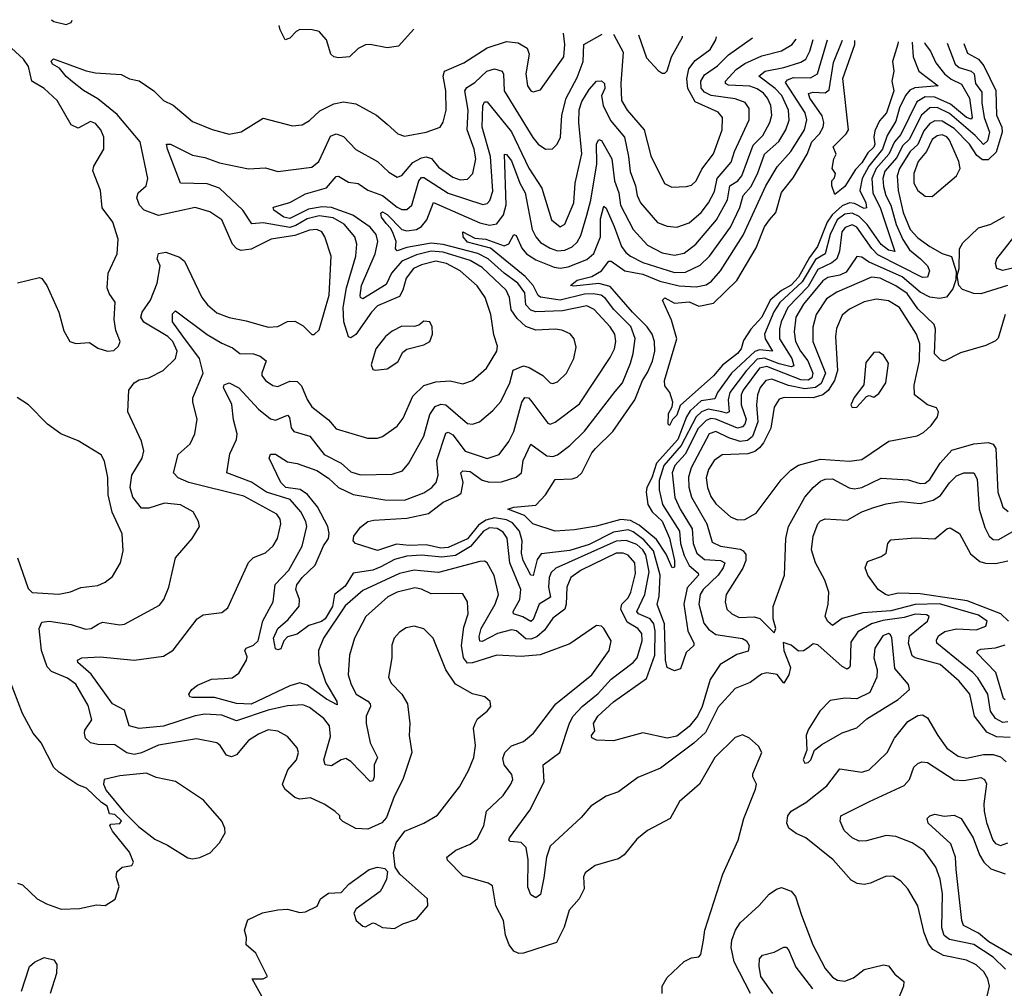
# Model space of a CAD drawing. Extents: x 1552294 to 1694791, y 811929 to 917222.
# Tile 372 of 643: x 1614124 to 1618171, y 912227 to 916207. Entities that reach past the tile are written whole.
import ezdxf

# ---------------------------------------------------------------- set-up
doc = ezdxf.new("R2010")
doc.units = 0

msp = doc.modelspace()

# ---------------------------------------------------------------- linework, layer by layer
at = {"layer": '0CON10XD'}
for points in [[(1614254.9, 916207.1), (1614265, 916200), (1614315, 916187.1), (1614335, 916196.2), (1614340.3, 916204.9)], [(1615744, 916168.4), (1615681.3, 916098.7), (1615635, 916091.9), (1615565, 916105.7), (1615545, 916104.2), (1615515, 916088.6), (1615480, 916055), (1615435, 916050.4), (1615414.7, 916054.7), (1615402.5, 916065), (1615385.6, 916125), (1615355, 916158), (1615325.6, 916165.6), (1615275, 916166.4), (1615260.8, 916159.2), (1615235, 916131.1), (1615215, 916124.3), (1615194.5, 916165), (1615190.5, 916182.8)], [(1615745.7, 913714.3), (1615712.6, 913707.4), (1615685, 913690.8), (1615663.1, 913665), (1615653.7, 913636.3), (1615653.5, 913585), (1615640.4, 913505), (1615651.1, 913481.1), (1615694.3, 913435), (1615718.6, 913395), (1615727.1, 913315), (1615724.4, 913265), (1615735.6, 913195), (1615699.4, 913085), (1615663.3, 913015), (1615631.4, 912928.6), (1615612.9, 912907.1), (1615555, 912880), (1615505, 912883.8), (1615451.7, 912911.7), (1615440, 912925), (1615440, 912935), (1615420, 912955), (1615375, 912984), (1615318.7, 913008.7), (1615275, 913003.9), (1615255, 913010.4), (1615214.2, 913045), (1615204.3, 913065), (1615225.5, 913124.5), (1615261.5, 913165), (1615269.5, 913195), (1615264.4, 913215), (1615225, 913261.1), (1615185, 913282.9), (1615145, 913288.2), (1615105, 913271.5), (1615065, 913245.6), (1615015, 913185.6), (1614995, 913177.3), (1614974.7, 913184.7), (1614948.6, 913225), (1614935, 913235.7), (1614851.2, 913251.2), (1614695, 913225.2), (1614625, 913194.3), (1614595, 913187.8), (1614565, 913194.1), (1614515, 913227.1), (1614445, 913227.9), (1614414.7, 913235), (1614395.2, 913255), (1614389.8, 913275), (1614392.2, 913287.8), (1614420.3, 913329.7), (1614405, 913389.5), (1614355, 913476.5), (1614320.9, 913500.9), (1614255, 913529.1), (1614237.4, 913547.4), (1614213.6, 913615), (1614204.8, 913705.2), (1614215, 913730.7), (1614245, 913735.7), (1614335, 913722.1), (1614395, 913702.9), (1614417.5, 913705), (1614446.7, 913723.3), (1614465, 913730.6), (1614535, 913720.8), (1614555, 913723.5), (1614699.2, 913800.8), (1614716.5, 913825), (1614737.7, 913875), (1614764.2, 913995), (1614832.5, 914075), (1614862.5, 914125), (1614859.2, 914145), (1614837.5, 914185), (1614785, 914213.9), (1614719.5, 914220.5), (1614655, 914199.4), (1614625, 914199.7), (1614589.2, 914245), (1614578.4, 914285), (1614584.8, 914335.2), (1614627.5, 914405), (1614633.7, 914435), (1614625.2, 914475.2), (1614568.6, 914595), (1614572.9, 914685), (1614594.6, 914715.4), (1614615, 914726.7), (1614655, 914735.4), (1614713.1, 914765), (1614764.1, 914815), (1614770.8, 914845), (1614754, 914885), (1614733.3, 914905), (1614635, 914963.5), (1614621.8, 914985), (1614627.9, 915005), (1614661.7, 915055), (1614689, 915125), (1614702, 915195), (1614688.8, 915225), (1614695, 915246.9), (1614725, 915251.1), (1614781.2, 915231.2), (1614801.5, 915215), (1614872.1, 915065), (1614895.4, 915035), (1614935, 915001.8), (1614985, 914983.1), (1615055, 914970), (1615145, 914943.8), (1615185, 914946.2), (1615225, 914966.7), (1615255, 914968.1), (1615289.1, 914949.1), (1615325, 914913.8), (1615335, 914913.3), (1615355, 914932.5), (1615396.1, 915075), (1615404.6, 915235.4), (1615378.9, 915315), (1615365.4, 915335), (1615345.2, 915345.2), (1615315, 915341.7), (1615255, 915320.4), (1615158.1, 915305), (1615075, 915264.7), (1615035, 915258.9), (1615016, 915266), (1614999.3, 915285), (1614955.3, 915385), (1614905, 915417.2), (1614845, 915435.3), (1614695, 915401.8), (1614635.4, 915425), (1614615.9, 915445), (1614606, 915475), (1614611.1, 915495), (1614643.8, 915525), (1614651.1, 915555), (1614619.8, 915705), (1614525, 915817.3), (1614445, 915881.9), (1614386.1, 915916.1), (1614341.8, 915951.8), (1614315, 915973.6), (1614287.8, 916007.8), (1614259.5, 916025), (1614253.9, 916036.1), (1614263.7, 916046.3), (1614397.3, 915997.3), (1614435, 915988.8), (1614541.5, 915981.5), (1614575, 915964.5), (1614615, 915955.6), (1614675.2, 915915.2), (1614715, 915874.6), (1614755.3, 915855.3), (1614835, 915789.2), (1614915, 915755.3), (1614985, 915736.1), (1615035, 915746.8), (1615125, 915802.9), (1615245, 915770.6), (1615284.5, 915775.5), (1615315, 915792.2), (1615357.4, 915832.6), (1615415, 915861.8), (1615455, 915869.5), (1615505, 915861.5), (1615590.8, 915815), (1615635, 915777.8), (1615678.6, 915738.6), (1615705, 915729.1), (1615795.3, 915744.7), (1615852, 915765), (1615865, 915786.2), (1615876.7, 915835), (1615875.2, 915915), (1615864.2, 915975), (1615870.4, 915995), (1615950.2, 916029.8), (1616045, 916091.4), (1616125, 916117.3), (1616172.5, 916112.5), (1616209.6, 916089.6), (1616217.5, 916065), (1616204.7, 915985), (1616211.8, 915935), (1616224.4, 915915), (1616235, 915910.5), (1616265, 915918.9), (1616360.6, 916055), (1616364.8, 916105), (1616359.3, 916152.3)], [(1616765.3, 912205), (1616764.2, 912235.8), (1616785, 912270.9), (1616855, 912337.1), (1616885, 912351.4), (1616915, 912356.2), (1616923.8, 912365), (1616934.2, 912424.2), (1616940.5, 912465), (1617013.7, 912696.3), (1617077.5, 912835), (1617100, 912925), (1617148.9, 913045), (1617152.5, 913065), (1617138, 913095), (1617138, 913108), (1617174.5, 913195), (1617161.1, 913221.1), (1617124.3, 913254.3), (1617095, 913268.8), (1617065, 913258), (1616980.6, 913175), (1616917.5, 913065), (1616835.9, 912994.1), (1616798, 912925), (1616703.8, 912875), (1616660.3, 912839.7), (1616609.2, 912775), (1616585, 912758.9), (1616558.7, 912751.3), (1616489.2, 912730.8), (1616448.3, 912701.7), (1616441.9, 912685), (1616444.3, 912635), (1616423.3, 912595), (1616382.8, 912547.2), (1616361.6, 912478.4), (1616330.6, 912415), (1616195, 912370.8), (1616175, 912369.4), (1616155, 912379.1), (1616135.4, 912405), (1616120.4, 912445), (1616112, 912505), (1616081.5, 912565), (1616067.6, 912647.6), (1616048.9, 912658.9), (1615945, 912688.9), (1615882.9, 912752.9), (1615879.5, 912765), (1615916.9, 912795), (1615975, 912818.7), (1616005, 912841.2), (1616032, 912895), (1616043.3, 912955), (1616110.6, 913019.4), (1616143.1, 913065), (1616150.4, 913085), (1616147.5, 913105), (1616114.8, 913144.8), (1616109.6, 913170.4), (1616118.7, 913195), (1616145, 913222.5), (1616195, 913241.2), (1616236.5, 913275), (1616327.7, 913395), (1616475, 913514.7), (1616547.5, 913615), (1616554.5, 913655), (1616525, 913705.7), (1616515, 913714.3), (1616495, 913717.1), (1616385, 913642.9), (1616263.6, 913596.4), (1616185, 913589.5), (1616085, 913596), (1615985, 913564.2), (1615965, 913562.8), (1615947.6, 913585), (1615939.7, 913635), (1615949.7, 913710.3), (1615967.3, 913765), (1615964.4, 913815), (1615945, 913847.1), (1615905, 913849.2), (1615815, 913847.5), (1615775, 913867.4), (1615747.5, 913872.5), (1615675.3, 913854.7), (1615637.5, 913835), (1615547.1, 913755), (1615500.6, 913665), (1615479.2, 913595), (1615474.5, 913515.5), (1615486.1, 913475), (1615507.1, 913435), (1615555, 913406.9), (1615564.7, 913395), (1615565.9, 913385), (1615548.7, 913345), (1615548.7, 913315), (1615565.2, 913235), (1615594.1, 913175), (1615581.1, 913145), (1615580.7, 913095), (1615575, 913078.6), (1615565, 913076.9), (1615485, 913159.2), (1615465, 913171.3), (1615445, 913165.9), (1615405, 913141.2), (1615379.2, 913145), (1615374.7, 913165), (1615402, 913262), (1615397.4, 913305), (1615374.6, 913335), (1615315, 913380.3), (1615287.8, 913392.2), (1615225, 913387.3), (1615145, 913369.8), (1615015, 913325.9), (1614955, 913348.9), (1614885, 913352.9), (1614845, 913346.1), (1614715, 913303.4), (1614615, 913293.8), (1614573.8, 913305), (1614555, 913370), (1614505, 913395.6), (1614417.6, 913517.6), (1614363.1, 913565), (1614361.2, 913575), (1614380, 913585), (1614455, 913588.2), (1614595, 913575.3), (1614715, 913591.2), (1614755, 913615.8), (1614853.3, 913745), (1614878.1, 913761.9), (1614955, 913771.5), (1614980.2, 913789.8), (1615064.2, 913975.8), (1615085, 913997.1), (1615135, 914016.4), (1615166.4, 914045), (1615183.1, 914075), (1615198, 914135), (1615194.7, 914155), (1615180.8, 914175), (1615045, 914248.7), (1614819.2, 914305), (1614775.8, 914325), (1614755.7, 914345), (1614775, 914420), (1614825, 914464.2), (1614844.5, 914505), (1614853.6, 914565), (1614835.4, 914635), (1614836.2, 914653.8), (1614877.6, 914755), (1614863.7, 914815), (1614795, 914906), (1614752.6, 914965), (1614752.1, 914997.9), (1614765, 915010), (1614895, 914913.3), (1614955, 914877.6), (1614999.2, 914859.2), (1615029.4, 914835), (1615085, 914833.7), (1615111.8, 914825), (1615137.5, 914805), (1615118.9, 914755), (1615118.9, 914745), (1615135, 914724.4), (1615165, 914704.5), (1615185, 914700), (1615235, 914721.6), (1615265, 914720), (1615282.6, 914702.6), (1615305.7, 914645.7), (1615325, 914616.5), (1615393.4, 914563.4), (1615425, 914525.6), (1615553.2, 914486.8), (1615595, 914487.8), (1615615, 914494.4), (1615675, 914536.9), (1615700.7, 914569.3), (1615740.4, 914659.6), (1615785, 914703.8), (1615835, 914719.5), (1615893.1, 914723.1), (1615945, 914710.9), (1615985, 914724.4), (1616042.7, 914775), (1616085.5, 914845), (1616087.3, 914865), (1616072.7, 914912.7), (1616060.8, 914995), (1616037.9, 915065), (1616005, 915113.8), (1615935, 915174.7), (1615878.9, 915205), (1615835, 915214.8), (1615775, 915199.8), (1615742.5, 915185), (1615712, 915145), (1615698.5, 915095), (1615685, 915069.8), (1615595, 915030.9), (1615569.8, 915005), (1615505, 914912.8), (1615485, 914899.6), (1615475, 914904.5), (1615456.2, 914965), (1615453.7, 915025), (1615467.7, 915105), (1615505.7, 915235), (1615509.7, 915285), (1615501.2, 915315), (1615457.2, 915367.2), (1615412.2, 915392.2), (1615355, 915401.1), (1615305, 915388.6), (1615259.1, 915360.9), (1615235, 915353.2), (1615125, 915372.5), (1615077.9, 915367.9), (1615041.4, 915425), (1614944.8, 915514.8), (1614895, 915533.2), (1614785, 915535.8), (1614731.2, 915675), (1614728, 915695), (1614743.8, 915696.2), (1614835, 915650), (1614885, 915640.6), (1614945, 915618.6), (1615065, 915593.6), (1615135, 915598.9), (1615185, 915583.2), (1615325, 915600.4), (1615352.9, 915625), (1615372.2, 915665), (1615401.2, 915728.8), (1615425, 915737.6), (1615455, 915726.7), (1615505, 915673.3), (1615594.4, 915625), (1615640.6, 915580.6), (1615675, 915560), (1615695, 915567.3), (1615740.2, 915619.8), (1615775, 915639.6), (1615795, 915642.9), (1615816.4, 915636.4), (1615845, 915601.6), (1615905, 915560), (1615935, 915548.6), (1615965, 915551.6), (1615987.1, 915575), (1615998.5, 915635), (1615992.4, 915675), (1615963.8, 915755), (1615967.8, 915835), (1615953.5, 915915), (1615962, 915928), (1615995, 915948.7), (1616044, 915996), (1616075, 916005.2), (1616107.5, 915995), (1616112.8, 915982.8), (1616114.9, 915914.9), (1616232.7, 915722.7), (1616255, 915695.4), (1616285, 915674.5), (1616313.7, 915676.3), (1616333.5, 915695), (1616346.6, 915725), (1616352.5, 915815), (1616370, 915885), (1616415, 915969.6), (1616440, 916035), (1616442.9, 916105), (1616517.6, 916148.2)], [(1618004.3, 916109.5), (1618005.8, 916105), (1618019.9, 916069.9), (1618064.6, 916044.6), (1618087.2, 916017.2), (1618135.5, 915915.5), (1618139.2, 915815), (1618160.1, 915765), (1618162.4, 915745), (1618136.8, 915663.2), (1618105, 915631), (1618081.1, 915631.1), (1618058.5, 915648.5), (1618028.3, 915695), (1617965, 915760), (1617915, 915790), (1617885, 915791.4), (1617865, 915780.4), (1617840.1, 915749.9), (1617815.4, 915694.6), (1617784.3, 915665), (1617739.5, 915595), (1617730.7, 915565), (1617734.8, 915505.2), (1617755.8, 915415), (1617783.9, 915345), (1617815, 915310.8), (1617865, 915274.8), (1617915, 915246.4), (1617953.9, 915233.9), (1617972.5, 915172.5), (1617971.9, 915138.1), (1617959.2, 915100.8), (1617932.9, 915067.1), (1617905, 915060.8), (1617865, 915067.3), (1617825, 915087.8), (1617750.6, 915150.6), (1617612.6, 915212.6), (1617585, 915231.8), (1617565, 915233.5), (1617520.5, 915169.5), (1617495, 915157.7), (1617445, 915147.3), (1617425, 915133.4), (1617345, 915037.6), (1617314.6, 914985), (1617307.8, 914925), (1617313.1, 914885), (1617333.4, 914845), (1617363.7, 914805), (1617384.1, 914755), (1617380.3, 914735), (1617364.1, 914725.9), (1617335, 914727), (1617195, 914782), (1617165, 914775.1), (1617097.4, 914685), (1617088.8, 914665), (1617090, 914625), (1617110.1, 914565), (1617104.3, 914544.3), (1617095, 914533.8), (1617075, 914529.1), (1616985, 914566.1), (1616965, 914568.1), (1616945, 914560.1), (1616913.2, 914526.8), (1616858.8, 914421.2), (1616816.7, 914375), (1616805.8, 914345), (1616816.6, 914243.4), (1616838.6, 914195), (1616887.8, 914115), (1616892, 914055), (1616907.3, 914015), (1616938.3, 913988.3), (1617005.1, 913985.1), (1617021.8, 913975), (1617015.9, 913955), (1616995.5, 913925), (1616933, 913865), (1616921, 913845), (1616916, 913805), (1616936.5, 913726.5), (1616955, 913702.9), (1616985, 913680.2), (1617095, 913664.7), (1617111.5, 913655), (1617122.3, 913635), (1617117.5, 913612.5), (1617072.2, 913597.8), (1617003.1, 913556.9), (1616961.7, 913495), (1616929.2, 913385), (1616909.5, 913345), (1616875, 913302.9), (1616825, 913263), (1616785, 913254), (1616685, 913275.9), (1616565, 913243.8), (1616495, 913246.2), (1616476, 913256), (1616474.3, 913265), (1616488.2, 913285), (1616482.5, 913315), (1616500.3, 913345), (1616565, 913404.1), (1616700.9, 913499.1), (1616734.9, 913595), (1616735.5, 913695.5), (1616730, 913725), (1616715, 913745.4), (1616667.5, 913765), (1616660.4, 913775), (1616692.9, 913845), (1616711.3, 913938.7), (1616698, 914008), (1616685, 914029.1), (1616660, 914050), (1616616.4, 914066.4), (1616575, 914063.9), (1616327.1, 913952.9), (1616307.8, 913935), (1616300, 913915), (1616297.6, 913875), (1616305.7, 913834.3), (1616258.6, 913805), (1616235, 913742.9), (1616225, 913733.6), (1616192.6, 913752.6), (1616153.5, 913765), (1616152.8, 913775), (1616179.8, 913825), (1616183.2, 913865), (1616139, 913975), (1616127.1, 914077.1), (1616111.3, 914101.3), (1616086.3, 914116.3), (1616055, 914118.6), (1616030, 914105), (1615977.6, 914042.4), (1615915, 914005.8), (1615858.8, 913998.8), (1615775, 914006.2), (1615715, 914003), (1615665, 913988.4), (1615608.8, 913958.8), (1615575, 913945.2), (1615495, 913932), (1615461.4, 913878.6), (1615417.8, 913845), (1615409.1, 913795), (1615380.1, 913745), (1615365, 913734), (1615312.4, 913717.6), (1615265, 913682.2), (1615225, 913670.8), (1615209.2, 913655), (1615198, 913622), (1615185, 913617.1), (1615175, 913621.2), (1615167.5, 913665), (1615184.8, 913705), (1615227.5, 913742.5), (1615272.4, 913797.6), (1615273.6, 913825), (1615259.2, 913865), (1615263.3, 913885), (1615284.6, 913915.4), (1615338, 913965), (1615373.1, 914045), (1615392.7, 914075), (1615396.2, 914095), (1615391.2, 914125), (1615347.5, 914205), (1615306.4, 914256.4), (1615276.7, 914276.7), (1615217.5, 914285), (1615197.5, 914305), (1615150, 914405), (1615155, 914421.1), (1615175, 914421.3), (1615225, 914389.6), (1615265, 914383.8), (1615345, 914354.8), (1615392.8, 914322.8), (1615435, 914284.8), (1615495, 914256), (1615625, 914233.9), (1615705, 914232.7), (1615785, 914262.5), (1615818.5, 914285), (1615836, 914305), (1615844.2, 914335.8), (1615838.4, 914395), (1615875, 914507.9), (1615885, 914512), (1615905, 914501.2), (1615955, 914434.2), (1616045, 914403.4), (1616095, 914420.4), (1616135, 914473.6), (1616154.8, 914515.2), (1616187.5, 914635), (1616200.8, 914655), (1616215, 914652.9), (1616225, 914642.3), (1616295, 914548.5), (1616305, 914545.5), (1616325, 914553.6), (1616425, 914628.5), (1616551.5, 914818.5), (1616568.4, 914855), (1616574.3, 914885), (1616569.7, 914915), (1616551.6, 914945), (1616485.7, 915015.7), (1616455, 915030.9), (1616355, 915010.4), (1616245, 915006.9), (1616225, 915013.5), (1616204.9, 915034.9), (1616200, 915085), (1616172.1, 915125), (1616114.8, 915164.8), (1616049.5, 915225), (1616006.8, 915246.8), (1615865, 915282.7), (1615815, 915288.4), (1615715, 915271.4), (1615675, 915257.9), (1615668.9, 915265), (1615671.1, 915295), (1615659.1, 915329.1), (1615649.7, 915349.7), (1615630, 915370), (1615611.2, 915395), (1615608, 915412), (1615615, 915417.1), (1615635, 915405.9), (1615694.6, 915344.6), (1615715, 915338.9), (1615755, 915344.4), (1615775, 915356.6), (1615797.8, 915385), (1615825, 915456.4), (1616015, 915372.9), (1616055, 915362.4), (1616085, 915368.6), (1616111.9, 915405), (1616123.8, 915446.2), (1616116, 915654), (1616125, 915653.5), (1616145, 915627.1), (1616180, 915535), (1616201.7, 915495), (1616230.2, 915345), (1616244.8, 915315), (1616265, 915291.9), (1616305, 915267.6), (1616335, 915257.5), (1616365, 915260.6), (1616395, 915273), (1616415, 915292.8), (1616430.1, 915319.9), (1616455.7, 915404.3), (1616471.6, 915465), (1616496.8, 915615), (1616495, 915696.7), (1616505, 915714.3), (1616515, 915710.5), (1616558.4, 915635), (1616568.9, 915545), (1616586.9, 915495), (1616594.1, 915445), (1616645.3, 915345), (1616705, 915281.2), (1616765, 915249), (1616815, 915240), (1616855, 915247.6), (1616902.9, 915285), (1616987.4, 915385), (1617032.8, 915467.2), (1617043.4, 915525), (1617075.1, 915544.9), (1617091.5, 915565), (1617138.2, 915691.8), (1617178.8, 915731.2), (1617207.8, 915785), (1617215.2, 915815), (1617210.9, 915855), (1617197.9, 915885), (1617180.8, 915905), (1617155, 915923.6), (1617125, 915933.3), (1617037.5, 915937.5), (1617024.7, 915945), (1617025.3, 915955), (1617068.2, 916001.8), (1617105, 916027), (1617175, 916058), (1617255, 916079.5), (1617298.9, 916105), (1617314.4, 916125.6), (1617315.1, 916127.5)], [(1616218.4, 914778.4), (1616274.5, 914745), (1616304.3, 914715), (1616315, 914712.5), (1616335, 914719.5), (1616372.1, 914755), (1616401.2, 914815), (1616411.4, 914861.4), (1616402.5, 914895), (1616386.8, 914916.8), (1616351.8, 914931.8), (1616325, 914935.8), (1616245, 914931.1), (1616205, 914946.2), (1616169.2, 914979.2), (1616144.4, 915014.4), (1616137.1, 915065), (1616123.5, 915095), (1616025, 915188.4), (1615975, 915217.6), (1615865, 915251.9), (1615815, 915256), (1615755, 915241.4), (1615695, 915215.1), (1615652.7, 915165), (1615631, 915119), (1615535, 915060), (1615525.3, 915065.3), (1615523.7, 915073.7), (1615529.6, 915115), (1615585, 915244.5), (1615596.5, 915295), (1615589.3, 915325), (1615564.8, 915355), (1615493.9, 915403.9), (1615405, 915434.7), (1615367.6, 915437.6), (1615311.6, 915428.4), (1615235, 915389.5), (1615210, 915395), (1615168.9, 915425), (1615166, 915435), (1615171.8, 915438.2), (1615233.9, 915456.1), (1615298.1, 915491.9), (1615384.5, 915515.5), (1615425, 915563.3), (1615435, 915563.6), (1615475, 915539.4), (1615515, 915533.3), (1615555, 915506.7), (1615615, 915484.8), (1615675, 915436.6), (1615695, 915427.1), (1615715, 915426.6), (1615735.6, 915444.4), (1615765, 915545.5), (1615775, 915558.8), (1615785, 915558.1), (1615885, 915494.5), (1616028, 915448), (1616045, 915452), (1616056.2, 915463.8), (1616068.1, 915501.9), (1616058.6, 915645), (1616024.5, 915765), (1616027.3, 915852.7), (1616035, 915868.9), (1616045, 915869.5), (1616145, 915746.1), (1616217.1, 915597.1), (1616269.8, 915515), (1616309.3, 915385), (1616345, 915356.2), (1616365, 915366.5), (1616401.4, 915455), (1616407.3, 915535), (1616434.8, 915655.2), (1616422.4, 915785), (1616423.6, 915836.4), (1616435, 915871.5), (1616465, 915919.6), (1616495, 915954.6), (1616515, 915955.5), (1616527.3, 915945), (1616529, 915925), (1616515.9, 915894.1), (1616521.9, 915855), (1616553, 915793), (1616609.6, 915725), (1616627, 915645), (1616633.2, 915583.2), (1616655.2, 915525), (1616661.6, 915485), (1616676.2, 915455), (1616745, 915373.1), (1616785, 915358.9), (1616824.7, 915354.7), (1616875, 915371.8), (1616925.4, 915414.6), (1616955, 915454), (1616979.5, 915500.5), (1616991, 915555), (1617048.7, 915621.3), (1617062.5, 915665), (1617122.9, 915795), (1617121.7, 915841.8), (1617106.2, 915866.2), (1617065, 915881.4), (1616965.7, 915895.7), (1616938.8, 915908.8), (1616925.1, 915925.1), (1616923.7, 915955), (1616939.2, 915980.8), (1616992.7, 916017.3), (1617037.7, 916062.3), (1617135.3, 916132.2)], [(1617935.7, 916111.3), (1617968.9, 916025), (1617985, 916010.2), (1618035, 915996), (1618046.8, 915985), (1618053.2, 915945), (1618078.8, 915908.8), (1618078.6, 915865), (1618088.5, 915805), (1618110.7, 915745), (1618101.3, 915708.7), (1618085, 915694), (1618050.9, 915730.9), (1617945, 915821.6), (1617895, 915846), (1617865, 915844.6), (1617830.4, 915815), (1617780.3, 915715), (1617751.9, 915688.1), (1617728.8, 915641.2), (1617680.4, 915585), (1617671.5, 915555), (1617675, 915521.9), (1617684, 915485), (1617704.4, 915445), (1617726.2, 915365), (1617754.1, 915304.1), (1617781.6, 915261.6), (1617826.2, 915223.8), (1617855.8, 915195), (1617863.3, 915175), (1617855, 915148.9), (1617835, 915147.1), (1617651.3, 915241.3), (1617626.4, 915266.4), (1617564.7, 915355), (1617545, 915363.8), (1617516.4, 915353.6), (1617503.6, 915335), (1617493.9, 915256.1), (1617482.3, 915225), (1617462.7, 915207.3), (1617405, 915181), (1617365, 915110.1), (1617281.1, 915025), (1617253.9, 914966.1), (1617247.1, 914937.1), (1617247.1, 914895), (1617297.8, 914815), (1617305.9, 914784.1), (1617295, 914781.2), (1617245, 914793.5), (1617185, 914816.1), (1617155, 914812), (1617111.2, 914765), (1617043.2, 914675), (1617035.4, 914645), (1617040.5, 914595), (1617029.2, 914590.8), (1617010, 914595), (1616953.4, 914606.6), (1616925.9, 914595), (1616905, 914575.4), (1616842.5, 914457.5), (1616771.3, 914375), (1616753, 914313), (1616753, 914275), (1616766.6, 914215), (1616835.4, 914105), (1616840.3, 914055), (1616855, 914004.7), (1616875, 913964.3), (1616913.3, 913933.3), (1616914.7, 913925), (1616867.5, 913872.5), (1616853.2, 913805), (1616869.9, 913695), (1616895.4, 913645), (1616894.6, 913635), (1616862.9, 913607.1), (1616840.6, 913539.4), (1616815, 913531.9), (1616785.3, 913545), (1616778.7, 913575), (1616774.9, 913725), (1616743.5, 913803.5), (1616752, 913838), (1616756, 913925), (1616728.6, 914025), (1616690, 914070), (1616645, 914102.8), (1616625, 914110.1), (1616565, 914100.6), (1616465, 914050.8), (1616385, 914026.1), (1616267.8, 914012.2), (1616250.8, 913989.2), (1616235, 913922.9), (1616225, 913924.4), (1616193.4, 913985), (1616187.2, 914015), (1616189.7, 914065), (1616178.5, 914105), (1616149.6, 914139.6), (1616125, 914152.3), (1616075, 914160.1), (1616039.4, 914150.6), (1616009.8, 914130.2), (1615965, 914074.1), (1615885, 914038.5), (1615855, 914035.1), (1615795, 914048.8), (1615725, 914046.7), (1615672.3, 914052.3), (1615595, 914026.2), (1615504.5, 914055), (1615494.7, 914065), (1615497.3, 914085), (1615525, 914121.2), (1615555, 914144.3), (1615579.4, 914150.6), (1615715, 914159.1), (1615805, 914178.4), (1615865, 914224), (1615921.4, 914248.6), (1615938.2, 914261.8), (1615947.4, 914305), (1615936.7, 914345), (1615945, 914352.5), (1615975, 914350), (1616025, 914315.2), (1616055, 914306.2), (1616105, 914307.3), (1616165, 914326.8), (1616187.1, 914345), (1616193.5, 914395), (1616225, 914462.2), (1616290, 914415), (1616315, 914412.1), (1616335, 914418.4), (1616385, 914456.8), (1616445, 914516.8), (1616571.2, 914678.8), (1616601.1, 914715), (1616634.1, 914795), (1616645.9, 914835), (1616653.4, 914896.6), (1616635.8, 914945.8), (1616566, 915016), (1616531.6, 915061.6), (1616513.8, 915075), (1616481.2, 915081.2), (1616445, 915078.8), (1616345, 915054.3), (1616265, 915067), (1616255, 915074.1), (1616234.1, 915115), (1616201.2, 915151.2), (1616058.6, 915268.6), (1615965, 915293.1), (1615946.7, 915315), (1615945, 915335.7), (1615995, 915309.3), (1616039.4, 915305), (1616115, 915277.7), (1616134.5, 915285.5), (1616155, 915324.3), (1616165, 915320), (1616188, 915268), (1616206.8, 915245), (1616245, 915220.7), (1616320.8, 915190.8), (1616345.8, 915185.8), (1616378, 915192), (1616455, 915222), (1616483.5, 915246.5), (1616510.8, 915315), (1616510.8, 915389.2), (1616525, 915441.4), (1616535, 915433.1), (1616567.9, 915357.9), (1616597, 915275), (1616615, 915250), (1616635, 915235.2), (1616685, 915209.1), (1616815, 915167.9), (1616860.4, 915169.6), (1616921.4, 915198.6), (1616959, 915235), (1617045.1, 915354.9), (1617083.9, 915435), (1617098.1, 915485), (1617129.5, 915520.5), (1617156.7, 915573.3), (1617185.4, 915654.6), (1617244, 915706), (1617272.6, 915755), (1617286.1, 915793.9), (1617283.4, 915835), (1617256.6, 915895), (1617228.5, 915925), (1617162.5, 915975), (1617188.5, 915995), (1617265, 916011), (1617335, 916032), (1617355.4, 916044.6), (1617372, 916078), (1617384.8, 916125.7)], [(1617843.1, 916113.7), (1617845, 916106.4), (1617867.9, 916077.9), (1617889.8, 916029.8), (1617924.9, 915984.9), (1617952.3, 915962.3), (1617995, 915942.7), (1618028.4, 915885), (1618039.2, 915805), (1618035, 915798.9), (1618015, 915805.5), (1617949.8, 915859.8), (1617885, 915889.1), (1617845, 915890.6), (1617810.9, 915869.1), (1617746.1, 915735), (1617719.8, 915705), (1617696, 915655), (1617643.7, 915595), (1617626.8, 915555), (1617630.4, 915495), (1617661.6, 915431.6), (1617721.4, 915255), (1617695, 915260.5), (1617665, 915282.7), (1617607.4, 915365), (1617575, 915397.9), (1617545, 915412.4), (1617515, 915407.7), (1617484, 915385), (1617454.9, 915325), (1617435.2, 915245), (1617395, 915221.2), (1617340.6, 915129.4), (1617247.9, 915045), (1617223, 915007), (1617185.2, 914915), (1617187.9, 914895), (1617218.2, 914845), (1617165, 914850.2), (1617145, 914843.8), (1617049.7, 914755), (1616992.8, 914675), (1616981, 914649), (1616925, 914640.6), (1616879.8, 914600.2), (1616864.1, 914575), (1616828.5, 914481.5), (1616741.4, 914385), (1616722.6, 914325), (1616701.1, 914285), (1616699.3, 914265), (1616705.7, 914215), (1616724, 914184), (1616765, 914145.9), (1616795, 914076.9), (1616815.5, 913984.5), (1616815, 913956.7), (1616805.8, 913954.2), (1616781.3, 914011.3), (1616741.3, 914071.3), (1616670.3, 914130.3), (1616635, 914148.7), (1616595, 914153.6), (1616495.3, 914125.3), (1616405, 914110.6), (1616325, 914105.8), (1616232.5, 914135), (1616199, 914169), (1616130, 914195), (1616155.6, 914204.4), (1616245, 914211.9), (1616285.6, 914254.4), (1616325, 914317.3), (1616395, 914319.8), (1616415, 914326.7), (1616435, 914345.5), (1616475, 914427.5), (1616491.2, 914445), (1616561.6, 914515), (1616652.5, 914645), (1616683.7, 914725), (1616705, 914756.8), (1616725, 914804.5), (1616734.1, 914845), (1616733.2, 914885), (1616723.4, 914915), (1616703.5, 914945), (1616642.5, 915005), (1616550.9, 915110.9), (1616505, 915122.6), (1616401.8, 915111.8), (1616388, 915115), (1616415, 915136.4), (1616475, 915152.2), (1616515, 915174.8), (1616545, 915214.6), (1616555, 915214.1), (1616611.5, 915175), (1616685, 915160.9), (1616755, 915132.7), (1616835, 915112.9), (1616905, 915109.8), (1616945, 915117.5), (1616967.5, 915132.5), (1617004.8, 915175), (1617098.2, 915321.8), (1617190.4, 915525), (1617237.6, 915602.4), (1617294, 915665), (1617350, 915755), (1617359.8, 915795), (1617351.8, 915825), (1617271.6, 915948.4), (1617280.5, 915959.5), (1617305, 915969), (1617375, 915968.3), (1617402.9, 915985), (1617444.9, 916124.1)], [(1616564.3, 916147), (1616566.5, 916145), (1616604.3, 916074.3), (1616594.5, 915944.5), (1616597.5, 915875), (1616620.7, 915835), (1616691.4, 915755), (1616717.9, 915647.9), (1616773.8, 915533.8), (1616805, 915518.5), (1616865, 915521.1), (1616885, 915527.7), (1616903.8, 915545), (1616927.4, 915592.6), (1616975.5, 915655.5), (1617011.8, 915755), (1617012.5, 915805), (1616995, 915827.6), (1616899.9, 915869.9), (1616869.7, 915925), (1616865.4, 915964.6), (1616874.2, 916005.8), (1616900.8, 916039.1), (1616962.3, 916085), (1616985.3, 916125), (1616987.7, 916136)], [(1616667.8, 916144.3), (1616700, 916050), (1616748.3, 915998.3), (1616765, 915986.7), (1616775, 915986.7), (1616785, 915997.5), (1616803.3, 916055), (1616848.2, 916135), (1616847.6, 916139.6)], [(1617791.6, 916115.1), (1617795.9, 916055), (1617819.1, 915995), (1617898.8, 915935), (1617803.1, 915926.9), (1617782.3, 915917.7), (1617765, 915896.1), (1617739.8, 915845), (1617725, 915789.7), (1617689.1, 915730.9), (1617670.3, 915675), (1617614.5, 915605), (1617586.5, 915555), (1617577, 915505), (1617601.4, 915455), (1617605, 915434.3), (1617595, 915431.6), (1617555, 915451.7), (1617535, 915454.7), (1617505, 915442.6), (1617463, 915405), (1617442.9, 915375), (1617403.1, 915275), (1617369.9, 915230.1), (1617325, 915149.3), (1617295, 915115.7), (1617255, 915094.5), (1617208.1, 915055), (1617175, 914984.8), (1617129.4, 914935), (1617099.1, 914889.1), (1617089.2, 914855), (1617074.5, 914835), (1617012.9, 914787.1), (1616975, 914743.8), (1616838.7, 914621.3), (1616825, 914582.1), (1616806.5, 914563.5), (1616795, 914540), (1616788.8, 914545), (1616791.4, 914588.6), (1616806, 914616), (1616808.8, 914635), (1616795.7, 914675.7), (1616775, 914702.5), (1616774.4, 914725), (1616825.4, 914895.4), (1616803, 914973), (1616765.8, 915055), (1616775.9, 915064.1), (1616815, 915042.5), (1616875, 915047.1), (1616915, 915030.3), (1616975, 915042.5), (1617071.1, 915135), (1617151.1, 915268.9), (1617185, 915355.5), (1617205.9, 915384.1), (1617232, 915415), (1617255, 915496.4), (1617303.4, 915556.6), (1617360.3, 915655), (1617379.2, 915705), (1617411.7, 915738.3), (1617426.2, 915765), (1617429, 915785), (1617421.7, 915811.7), (1617371.1, 915885), (1617366.8, 915903.2), (1617385, 915909.7), (1617435, 915907), (1617451.7, 915918.3), (1617469, 916031), (1617506.5, 916122.5)], [(1614115, 915125.6), (1614205, 915147.1), (1614215, 915144.2), (1614235.5, 915115), (1614284.6, 915005), (1614305, 914928), (1614330, 914885), (1614355, 914876.5), (1614411.1, 914881.1), (1614445, 914857.1), (1614485, 914844.5), (1614511.7, 914848.3), (1614530, 914865), (1614536.7, 914885), (1614519.8, 914929.8), (1614512.7, 914975), (1614516.9, 915046.9), (1614491.7, 915081.7), (1614484.2, 915105), (1614487.3, 915165), (1614524.6, 915245), (1614529.1, 915305), (1614507.1, 915375), (1614463.4, 915433.4), (1614455.7, 915505.7), (1614424.4, 915585.6), (1614429.4, 915605), (1614470, 915675), (1614470, 915725), (1614457.8, 915755), (1614435, 915780), (1614415, 915789.2), (1614365, 915761.4), (1614336, 915775), (1614278.5, 915875), (1614225, 915924.7), (1614174.1, 915955), (1614160, 916015), (1614139.5, 916045), (1614074.5, 916104.5)], [(1617734.2, 916116.6), (1617733.9, 916106.1), (1617711.9, 916035), (1617716.7, 915995), (1617709.3, 915955), (1617717.4, 915915), (1617686.2, 915825), (1617658.6, 915791.4), (1617639.4, 915750.6), (1617634.3, 915725), (1617639.2, 915695), (1617635, 915682.7), (1617609.5, 915660.5), (1617585, 915618.7), (1617558.8, 915591.2), (1617515, 915521.1), (1617475, 915488.8), (1617462.5, 915525), (1617462.5, 915545), (1617473.3, 915556.7), (1617477.5, 915575), (1617463.3, 915595), (1617470, 915635), (1617480, 915655), (1617467.5, 915685), (1617521.3, 915738.7), (1617530, 915755), (1617507.8, 915965), (1617556.7, 916105), (1617556.2, 916121.2)], [(1617875, 915480.4), (1617973.8, 915565), (1617989.2, 915595), (1617984, 915624), (1617945, 915712.3), (1617935, 915725.2), (1617915, 915733.5), (1617895, 915729.8), (1617873.8, 915715), (1617851.4, 915665), (1617817.5, 915625), (1617799.5, 915575), (1617798.8, 915535), (1617815.2, 915505), (1617845, 915481.4), (1617875, 915480.4)], [(1618184.2, 915114.2), (1618075, 915080), (1618045, 915081.9), (1617998.6, 915098.6), (1617984, 915115), (1617977.5, 915155), (1617985.4, 915184.6), (1617987.1, 915265), (1618000, 915290), (1618065, 915351.4), (1618115, 915366.7), (1618172.1, 915397.9)], [(1618205, 915185.9), (1618165, 915177.1), (1618140, 915185), (1618134.2, 915205), (1618140.8, 915225), (1618225, 915332.1)], [(1618175, 914995.6), (1618145, 914898.1), (1618135, 914887.2), (1618095, 914868.9), (1617991.4, 914838.6), (1617924.1, 914804.1), (1617908.9, 914808.9), (1617883.8, 914833.8), (1617887.6, 914935), (1617883.2, 914955), (1617815, 915019.2), (1617771.9, 915081.9), (1617725, 915113.7), (1617660.5, 915145), (1617625, 915148.8), (1617482.8, 915087.2), (1617440.6, 915059.4), (1617398.3, 914995), (1617383.3, 914943.3), (1617384.4, 914885), (1617435.6, 914755), (1617418.2, 914711.8), (1617394.9, 914695.1), (1617350.6, 914690.6), (1617284.3, 914704.3), (1617215, 914730.3), (1617190.4, 914725), (1617167, 914695), (1617155.9, 914665), (1617152.3, 914625), (1617158.3, 914555), (1617135.4, 914494.6), (1617115, 914477.8), (1617085, 914473.8), (1617038.3, 914488.3), (1616985, 914514.4), (1616958.1, 914505), (1616883.8, 914365), (1616873.3, 914326.7), (1616874.5, 914285.5), (1616885.2, 914245), (1616947.6, 914135), (1616970.4, 914060.4), (1617004, 914044), (1617085, 914030.9), (1617097.8, 914025), (1617108.7, 914008.7), (1617108.3, 913985), (1617096.8, 913953.2), (1617028, 913845), (1617023.1, 913815), (1617030.5, 913785), (1617050.8, 913765), (1617081.1, 913751.1), (1617142.8, 913752.8), (1617166, 913746), (1617225, 913687.5)], [(1617075, 914152.2), (1617105, 914153.3), (1617150.5, 914179.5), (1617254, 914316), (1617293.9, 914356.1), (1617325, 914376.9), (1617415, 914400.8), (1617535, 914392.8), (1617585, 914400.4), (1617696, 914475), (1617812.4, 914497.6), (1617839.3, 914510.7), (1617870.5, 914539.5), (1617895.8, 914575), (1617900.8, 914595), (1617892.5, 914612.5), (1617855, 914624.3), (1617801.2, 914665), (1617799.8, 914705), (1617822.8, 914805), (1617823.3, 914875), (1617810.6, 914915), (1617739.7, 915025), (1617695, 915051.7), (1617645, 915059.2), (1617595, 915047.4), (1617535, 915017.3), (1617505, 914993.1), (1617481.7, 914938.3), (1617476.6, 914905), (1617484.9, 914765), (1617473, 914725), (1617447.3, 914682.7), (1617424.7, 914665.3), (1617385, 914653.1), (1617265.9, 914654.1), (1617245, 914647.2), (1617225.5, 914614.5), (1617211.2, 914528.8), (1617181.5, 914468.5), (1617165, 914448.3), (1617145, 914433), (1617116.9, 914423.1), (1617010.7, 914419.3), (1616978.4, 914395), (1616955, 914358.2), (1616946.1, 914325), (1616950.5, 914285), (1616965, 914247.5), (1616985, 914216.9), (1617045, 914164.5), (1617075, 914152.2)], [(1615585, 914766.7), (1615635, 914772.5), (1615678.3, 914801.7), (1615699.5, 914840.5), (1615715, 914853.3), (1615785, 914870.8), (1615810, 914885), (1615820.8, 914915), (1615820, 914945), (1615810, 914965), (1615785, 914968.8), (1615765, 914951.2), (1615745, 914946), (1615695, 914947.5), (1615655, 914927.5), (1615628.1, 914905), (1615588.1, 914855), (1615568.3, 914788.3), (1615575, 914770), (1615585, 914766.7)], [(1617545, 914613.3), (1617565, 914614.3), (1617605, 914658), (1617615, 914662.5), (1617635, 914656), (1617655, 914670.8), (1617684.3, 914715), (1617695.6, 914795.6), (1617675, 914828.8), (1617655, 914841.2), (1617635, 914840), (1617601.3, 914798.7), (1617593.2, 914706.8), (1617554.2, 914655), (1617540, 914625), (1617545, 914613.3)], [(1618195, 913257.6), (1618139.5, 913259.5), (1618098.9, 913278.9), (1618049, 913345), (1618029.4, 913435), (1617985, 913489.2), (1617906.8, 913556.8), (1617804.1, 913584.1), (1617792.6, 913592.6), (1617777.2, 913645), (1617780.9, 913675), (1617854.6, 913735), (1617862.2, 913755), (1617851.2, 913761.2), (1617805, 913763.9), (1617759, 913751), (1617671.4, 913738.6), (1617625, 913723.8), (1617568.6, 913691.4), (1617540.3, 913649.7), (1617536.8, 913553.2), (1617535, 913544.3), (1617525, 913538.8), (1617505, 913548.6), (1617405, 913638), (1617385, 913642.7), (1617364.3, 913625.7), (1617345, 913613.6), (1617325, 913612), (1617295, 913636.2), (1617262.5, 913647.5), (1617264.4, 913615), (1617291.8, 913545), (1617285, 913514.2), (1617265, 913480), (1617236.7, 913516.7), (1617195, 913522.5), (1617172.9, 913517.1), (1617126.5, 913483.5), (1617065, 913459.1), (1616995, 913382.3), (1616942.3, 913277.7), (1616895, 913233.4), (1616758.2, 913131.8), (1616665, 913092.5), (1616585, 913033.5), (1616535, 913016.5), (1616471.9, 912975), (1616431.2, 912928.8), (1616305, 912810.5), (1616289.8, 912765), (1616278.7, 912681.3), (1616265, 912612), (1616245, 912598), (1616225, 912611.2), (1616212.1, 912642.1), (1616213.9, 912755), (1616205.2, 912805.2), (1616185.2, 912825.2), (1616139.7, 912829.7), (1616134.4, 912835), (1616136.9, 912845), (1616221, 912959), (1616279.3, 913075), (1616275.6, 913145), (1616343.8, 913196.2), (1616383.8, 913316.2), (1616398.9, 913345), (1616435.8, 913385), (1616501.7, 913438.3), (1616555, 913496.7), (1616645.4, 913565), (1616662.5, 913585), (1616682.9, 913655), (1616681.2, 913685), (1616665.3, 913705), (1616620.9, 913730.9), (1616594.6, 913785), (1616599.1, 913805), (1616625, 913830.8), (1616635.6, 913854.4), (1616655, 913931.2), (1616652.2, 913975), (1616625, 914006.5), (1616604.8, 914014.8), (1616575, 914014.4), (1616431.8, 913945), (1616390, 913915), (1616372.4, 913875), (1616370.4, 913805), (1616364.3, 913785), (1616315, 913747.5), (1616281.5, 913698.5), (1616249.3, 913670.7), (1616225, 913660.8), (1616205, 913662.9), (1616165.4, 913695.4), (1616145, 913700), (1616087.9, 913685), (1616025, 913652.3), (1616015, 913652.7), (1616012.3, 913672.3), (1616020.7, 913705), (1616078.9, 913805), (1616092.5, 913845), (1616073.7, 913923.7), (1616045.3, 913975.3), (1616035, 913981.5), (1616015, 913980.3), (1615845, 913934.8), (1615772, 913942), (1615745, 913944.4), (1615685, 913930.7), (1615535, 913860.8), (1615461.3, 913798.7), (1615372.4, 913665), (1615351.6, 913615), (1615353.4, 913566.6), (1615382.6, 913482.6), (1615427.5, 913405), (1615428.9, 913391.1), (1615385, 913414.4), (1615305, 913471.7), (1615275, 913481.7), (1615235, 913470), (1615075, 913394.3), (1615015, 913397.3), (1614925, 913421.3), (1614835, 913421.1), (1614823.8, 913425), (1614818.8, 913435), (1614832, 913455), (1614855, 913472.9), (1614912.8, 913497.2), (1614965, 913499.5), (1614997.8, 913502.2), (1615025, 913522.1), (1615056.4, 913575), (1615058.5, 913588.5), (1615050, 913615), (1615054.3, 913625), (1615085, 913636.2), (1615104.8, 913655), (1615123.2, 913736.8), (1615165.9, 913815), (1615174.3, 913885.7), (1615230.6, 913945), (1615285, 914043.5), (1615303.7, 914125), (1615300.2, 914145), (1615279.3, 914185), (1615235.9, 914235), (1615138.9, 914265), (1615076.2, 914306.2), (1614975.6, 914345), (1614987.4, 914422.6), (1615015, 914482.5), (1615018.4, 914505), (1615002.5, 914562.5), (1614996.3, 914626.3), (1614961.8, 914695), (1614965, 914706.4), (1614985, 914715.3), (1615024.1, 914694.1), (1615105, 914606.6), (1615155, 914566.6), (1615175, 914561.1), (1615225, 914581.8), (1615232.6, 914572.6), (1615240.5, 914530.5), (1615251.5, 914515), (1615316.2, 914495), (1615375, 914420.9), (1615445, 914385.3), (1615485, 914349.4), (1615525, 914337.1), (1615655, 914340), (1615696.8, 914353.2), (1615723.8, 914385), (1615785, 914495.6), (1615810.2, 914585), (1615831.8, 914618.2), (1615855, 914627.7), (1615875, 914624.7), (1615965, 914547.7), (1615985, 914544.5), (1616013.8, 914555), (1616069.4, 914600.6), (1616101.3, 914638.7), (1616138.4, 914715), (1616152.5, 914767.5), (1616195, 914784.8), (1616218.4, 914778.4)], [(1614114.5, 913995), (1614159.2, 913869.2), (1614175, 913853.8), (1614285, 913846.4), (1614333.4, 913856.6), (1614375, 913873.1), (1614445, 913881.5), (1614475.8, 913895), (1614505, 913918.6), (1614538.1, 913975), (1614550, 914025), (1614545.6, 914094.4), (1614503.7, 914183.7), (1614487.5, 914255), (1614486, 914326), (1614472.4, 914392.4), (1614458.8, 914418.8), (1614365, 914476.7), (1614293.8, 914505), (1614238.8, 914545), (1614160, 914625), (1614113.8, 914655)], [(1617225, 913687.5), (1617231.2, 913705), (1617220.8, 913745), (1617221.1, 913795), (1617267.5, 913925), (1617272.9, 914075), (1617283.8, 914125), (1617351.2, 914245), (1617384.9, 914285.1), (1617415, 914310.2), (1617435, 914318.9), (1617465, 914319.8), (1617533, 914283), (1617555, 914279), (1617585, 914284.8), (1617665, 914323), (1617775.5, 914315.5), (1617825, 914301.1), (1617845, 914302.9), (1617865, 914318.2), (1617907.6, 914385), (1617955, 914438.3), (1618045, 914463.5), (1618105, 914469), (1618125, 914462.6), (1618135.5, 914445.5), (1618144.2, 914265), (1618158.9, 914221.1), (1618165, 914204.3), (1618186.2, 914186.2)], [(1618185, 913322.2), (1618165, 913319.5), (1618134.4, 913335), (1618114, 913365), (1618103, 913435), (1618062.2, 913502.2), (1618042, 913525), (1617894.1, 913645), (1617892.2, 913657.8), (1617900.7, 913675), (1617926.8, 913693.2), (1617975, 913703.5), (1618055, 913699.8), (1618094.4, 913715), (1618101.1, 913735), (1618065, 913760.6), (1617905, 913806.1), (1617805, 913804.4), (1617705, 913777.3), (1617590.1, 913769.9), (1617504.2, 913745.8), (1617465, 913718.1), (1617445, 913733.5), (1617435, 913754), (1617446.9, 913805), (1617450, 913855), (1617433.6, 913903.6), (1617394.8, 913974.8), (1617378.5, 914028.5), (1617384.8, 914085.2), (1617405, 914135.6), (1617415, 914147.9), (1617434.3, 914155.7), (1617525, 914150.6), (1617585, 914184.1), (1617635, 914202.9), (1617685, 914218.2), (1617746.6, 914226.6), (1617825, 914219), (1617877.9, 914232.1), (1617908.5, 914251.5), (1617945, 914303.2), (1617975, 914332.1), (1618005, 914345.5), (1618045, 914344.5), (1618058.8, 914318.8), (1618068.1, 914195), (1618090.9, 914120.9), (1618108.8, 914085), (1618125, 914071.1), (1618145, 914069.7), (1618215, 914110)], [(1618188.4, 913735), (1618157.3, 913765), (1618018.3, 913818.3), (1617825, 913847.6), (1617735, 913850), (1617695, 913841.1), (1617682.5, 913845), (1617652.5, 913865), (1617610, 913925), (1617599.2, 913955), (1617608.8, 913981.2), (1617665, 914001.1), (1617685, 914014.3), (1617691.9, 914055), (1617705, 914069.4), (1617805, 914078.2), (1617885, 914073.3), (1617935, 914114.4), (1617948.9, 914118.9), (1617986.2, 914096.2), (1618032.6, 914012.6), (1618070.3, 913980.3), (1618093.1, 913973.1), (1618135, 913973), (1618185, 913983.9)], [(1615141.4, 912155), (1615080, 912265), (1615125, 912266.2), (1615142.5, 912275), (1615095, 912370.8), (1615055.6, 912405), (1615055.8, 912435.8), (1615047.5, 912465), (1615061.7, 912508.3), (1615122.7, 912537.3), (1615185, 912549.4), (1615225, 912552.5), (1615275, 912537.5), (1615298.8, 912541.2), (1615346.4, 912563.6), (1615360, 912595), (1615393, 912617), (1615445, 912620), (1615477.5, 912655), (1615560, 912715), (1615595, 912724), (1615625, 912718.8), (1615636, 912706), (1615631.2, 912675), (1615617, 912643), (1615605, 912623.8), (1615507, 912553), (1615497.5, 912535), (1615506.7, 912505), (1615535, 912482.5), (1615545, 912479.2), (1615575, 912496.2), (1615585, 912493.3), (1615615, 912476), (1615665, 912472), (1615698.3, 912491.7), (1615755, 912511.2), (1615801.2, 912565), (1615800, 912595), (1615686.1, 912696.1), (1615666.7, 912725), (1615660, 912785), (1615671.2, 912825), (1615707.7, 912872.3), (1615785, 912905.8), (1615841.3, 912938.7), (1615931.9, 913055), (1615968.9, 913121.1), (1615990, 913175), (1615998, 913225), (1615989.4, 913295), (1615995.6, 913315), (1616006.2, 913333.8), (1616045.8, 913365), (1616060, 913385), (1616058, 913405), (1616036.2, 913425), (1615985, 913436.7), (1615915, 913476.5), (1615875.2, 913535.2), (1615823.6, 913665), (1615785, 913703.5), (1615745.7, 913714.3)], [(1617351.2, 913151.2), (1617365, 913154.2), (1617375.6, 913165), (1617391.2, 913205), (1617421.5, 913228.5), (1617505, 913277.1), (1617565, 913296.7), (1617605.4, 913334.6), (1617735, 913413.3), (1617780.8, 913455), (1617777.5, 913475), (1617720.9, 913540.9), (1617708.6, 913668.6), (1617701.2, 913681.2), (1617694.3, 913684.3), (1617671.5, 913675), (1617638.7, 913625), (1617635.3, 913585.3), (1617647.8, 913535), (1617647.5, 913505), (1617618.2, 913441.8), (1617564.4, 913415.6), (1617515, 913419.4), (1617455, 913409.2), (1617412.9, 913365), (1617365, 913288.8), (1617356.9, 913265), (1617358.8, 913205), (1617344, 913165), (1617351.2, 913151.2)], [(1618175, 913411.8), (1618167.6, 913417.6), (1618135.7, 913525), (1618057.8, 913605), (1618062.5, 913615), (1618075, 913620), (1618135, 913625.8), (1618175, 913638.2)], [(1614115, 912659.1), (1614135, 912652.5), (1614196, 912595), (1614234, 912574), (1614295, 912551.9), (1614370, 912555), (1614440.3, 912569.7), (1614475, 912567.5), (1614517.1, 912592.9), (1614532.5, 912645), (1614520.8, 912685), (1614523.8, 912705), (1614545, 912724), (1614585, 912731.2), (1614591.2, 912745), (1614575.8, 912785.8), (1614505, 912872.5), (1614494, 912895), (1614498.3, 912901.7), (1614535.8, 912904.2), (1614542.5, 912915), (1614515, 912941.2), (1614493.3, 912943.3), (1614483.3, 912975), (1614460, 912990), (1614398.9, 913048.9), (1614363, 913063), (1614284.4, 913114.4), (1614265, 913133.8), (1614211.8, 913235), (1614180, 913275), (1614135.8, 913355.8), (1614082.3, 913495)], [(1618101.1, 912195), (1618110.7, 912235), (1618102.9, 912265), (1618086.4, 912295), (1618055, 912323.7), (1618015, 912342.4), (1617920.8, 912360.8), (1617876.7, 912386.7), (1617859.9, 912409.9), (1617841.6, 912455), (1617815.9, 912565), (1617775, 912635.6), (1617745, 912666.7), (1617715, 912685.6), (1617685, 912687.1), (1617621.5, 912658.5), (1617595, 912652.7), (1617566.8, 912656.8), (1617541.7, 912671.7), (1617468.1, 912755), (1617355, 912844.6), (1617315, 912863.1), (1617285.6, 912885), (1617276.5, 912905), (1617281.5, 912935), (1617295, 912954.5), (1617355, 912990.3), (1617441.2, 913058.8), (1617495, 913128.8), (1617585, 913114.7), (1617615.6, 913125), (1617690, 913195), (1617719.7, 913255), (1617775, 913323.2), (1617815, 913348.2), (1617835, 913350.3), (1617855, 913338.5), (1617897.2, 913265), (1617935, 913213.9), (1617981, 913181), (1618015, 913171.9), (1618085, 913187.1), (1618125, 913187.6), (1618155, 913178), (1618177.9, 913157.9)], [(1618176.4, 912305), (1618125.7, 912355), (1618045, 912406), (1617945, 912427.2), (1617923.7, 912443.7), (1617914.8, 912475), (1617916.9, 912615), (1617907.4, 912675), (1617889.4, 912725), (1617842.2, 912792.2), (1617792.2, 912825), (1617725, 912850.3), (1617685, 912854.8), (1617605, 912832.3), (1617575, 912831.5), (1617545.7, 912845), (1617513.1, 912875), (1617495.9, 912914.1), (1617498.8, 912935), (1617617.5, 912995), (1617759.8, 913060.3), (1617781.8, 913085), (1617798.9, 913135), (1617815, 913151.1), (1617832.1, 913157.9), (1617855, 913154.6), (1617965, 913083.6), (1618005, 913080.5), (1618075, 913093.3), (1618089.5, 913085), (1618097.6, 913067.6), (1618086.5, 912985), (1618088.1, 912955), (1618097.5, 912907.5), (1618124.2, 912835), (1618135, 912821.1), (1618155, 912813.2), (1618185.8, 912824.2)], [(1614835, 912758.1), (1614865, 912764.4), (1614907.3, 912782.7), (1614945.8, 912825), (1614968, 912865), (1614967.1, 912885), (1614955, 912913.8), (1614880.2, 913000.2), (1614765, 913076.5), (1614685, 913093.5), (1614645, 913111.1), (1614535, 913099.6), (1614471.4, 913085), (1614468.2, 913065), (1614479.6, 913039.6), (1614552, 912952), (1614612.2, 912892.2), (1614679.2, 912839.2), (1614731.5, 912815), (1614815, 912763.5), (1614835, 912758.1)], [(1618202.3, 912362.3), (1618108, 912418), (1618065, 912452.9), (1618003.4, 912485), (1617995.7, 912505), (1617973.6, 912715), (1617970.4, 912765), (1617950.7, 912820.7), (1617858, 912905), (1617853.8, 912925), (1617865, 912936), (1617885, 912942.5), (1617923.6, 912933.6), (1617965, 912937.8), (1617994, 912925), (1618043.1, 912845), (1618069.6, 912775), (1618087.4, 912745), (1618115, 912718.1), (1618175, 912697.5)], [(1617127.4, 912205), (1617060.7, 912335), (1617048.1, 912395), (1617051, 912425), (1617065.8, 912465), (1617085, 912495.5), (1617163.5, 912566.5), (1617205, 912613.3), (1617235, 912634.3), (1617255, 912640.6), (1617295, 912625.6), (1617313.3, 912603.3), (1617336.9, 912526.9), (1617384.1, 912405), (1617435, 912307.5), (1617465, 912271.8), (1617485, 912260.3), (1617515, 912255.9), (1617550.8, 912269.2), (1617595, 912304), (1617675, 912323), (1617695, 912319.5), (1617720.3, 912285), (1617757.5, 912255), (1617756.8, 912235), (1617735.4, 912185)], [(1617219.1, 912205), (1617170.4, 912275), (1617162.9, 912317.1), (1617165, 912348), (1617177, 912363), (1617225, 912375.6), (1617265, 912395.7), (1617275, 912395.7), (1617284.6, 912384.6), (1617314, 912314), (1617382.9, 912225)], [(1614131.2, 912215), (1614165, 912316), (1614185, 912333.8), (1614225, 912353.8), (1614265, 912343.8), (1614277.1, 912325), (1614275, 912287.5), (1614250, 912205)]]:
    msp.add_lwpolyline(points, dxfattribs=at)

doc.saveas('drawing.dxf')
